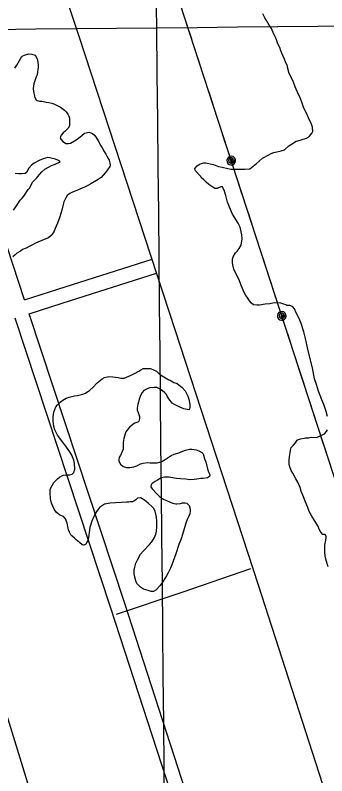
# Model space of a CAD drawing. Extents: x 3625074 to 3663148, y 511451 to 537151.
# Drawn here: x 3639454 to 3640091, y 527554 to 529110 of the extents above; entities that cross this region are included whole.
import ezdxf

# ---------------------------------------------------------------- set-up
doc = ezdxf.new("R2010")
doc.units = 0
for name, color, linetype in [('V-GRID-MAJR', 7, 'Continuous'), ('V-ROAD-CNTR', 7, 'Continuous'), ('V-SITE-VEGE', 7, 'Continuous'), ('V-UTIL-LINE', 7, 'Continuous')]:
    doc.layers.add(name, color=color, linetype=linetype)

msp = doc.modelspace()

# ---------------------------------------------------------------- linework, layer by layer
at = {"layer": 'V-GRID-MAJR'}
for points in [[(3639863.3, 516966), (3639803.4, 523023.6), (3639743.5, 529084.3), (3639717.7, 531688.3)], [(3629187.6, 528981.4), (3634465.5, 529032.5), (3639743.5, 529084.3), (3645021.4, 529136.9)]]:
    msp.add_spline(points, degree=3, dxfattribs=at)
at = {"layer": 'V-ROAD-CNTR'}
for points in [[(3641281.6, 525841.1), (3641098.9, 526012), (3640826, 526257.4), (3640580.6, 526480.9), (3640429.4, 526617.6), (3640415.2, 526626), (3640366.9, 526684.8), (3640332.1, 526773.7), (3640230.2, 527097), (3640103.9, 527473.5), (3639951.7, 527944.2), (3639780.8, 528466.5), (3639584.8, 529066.7), (3639366.2, 529720.6), (3639078.6, 530566.1), (3638887.8, 531122.3), (3638708.6, 531674.6)], [(3639472.8, 528527.9), (3639425.3, 528671.7), (3639281.5, 529110)], [(3639472.8, 528527.9), (3639540.9, 528549.8), (3639733.7, 528611)], [(3639482.2, 528499.4), (3639550, 528521.2), (3639742.8, 528582.4)], [(3639847, 527292.4), (3639782, 527489.2), (3639649.6, 527897.4), (3639453.7, 528490.2)], [(3639875.3, 527302.3), (3639810.5, 527498.5), (3639678.1, 527906.7), (3639482.2, 528499.4)], [(3639219.2, 528417.7), (3639238.8, 528348.7), (3639370.9, 527888.3), (3639489.7, 527504.8), (3639589, 527205.6)], [(3639660.9, 527885.1), (3639795.5, 527930.1), (3639935.7, 527978.7)]]:
    msp.add_lwpolyline(points, dxfattribs=at)
at = {"layer": 'V-SITE-VEGE'}
for points in [[(3639928.1, 528533.4), (3639925.5, 528536.8), (3639922.3, 528542.7), (3639919.8, 528547.9), (3639915.5, 528559.5), (3639911.6, 528568.7), (3639905, 528581.9), (3639901.3, 528590.8), (3639899.1, 528599.3), (3639898.4, 528604.2), (3639898.2, 528610.8), (3639899.9, 528615.9), (3639904.7, 528623.7), (3639908.1, 528627.2), (3639912.2, 528632.8), (3639915.7, 528640), (3639918.2, 528652.6), (3639917.2, 528661.1), (3639913.7, 528676.3), (3639909.7, 528684.6), (3639898.1, 528703.4), (3639891.9, 528717.5), (3639888.2, 528727.6), (3639884.4, 528741.6), (3639881.9, 528749.8), (3639879.1, 528756.6), (3639877.6, 528758.7), (3639874.6, 528758.8), (3639866.6, 528755.4), (3639862.1, 528755.5), (3639855.9, 528759.4), (3639849.9, 528763.8), (3639844.3, 528768.2), (3639839.9, 528773.4), (3639834.3, 528778.1), (3639833.2, 528780), (3639830.8, 528783.1), (3639824.1, 528790.2), (3639822.3, 528791.8), (3639821.8, 528793.9), (3639821.2, 528796.6), (3639826.2, 528801.9), (3639832.4, 528805.7), (3639839.7, 528807.9), (3639844, 528808.4), (3639852.4, 528806.3), (3639859.3, 528804.9), (3639869.8, 528800.7), (3639877, 528799.3), (3639888.4, 528796.2), (3639895.6, 528794.8), (3639906.8, 528795.1), (3639910.1, 528795), (3639923.4, 528794.9), (3639933.4, 528795.9), (3639947.7, 528806.7), (3639959.8, 528817.5), (3639972.4, 528824.7), (3639977.6, 528827.3), (3639983.1, 528829.3), (3639998, 528832.8), (3640004.7, 528835), (3640013.7, 528842.6), (3640016.8, 528844.9), (3640028.5, 528852.2), (3640031.9, 528853), (3640038.9, 528854.9), (3640049.6, 528858.8), (3640056.1, 528862.9), (3640061.4, 528869.7), (3640062.4, 528872.1), (3640062, 528881.2), (3640059.8, 528887.3), (3640054.1, 528900.1), (3640050.1, 528908.1), (3640044.4, 528920.1), (3640041.6, 528928.3), (3640036.5, 528941.5), (3640032.5, 528949.2), (3640026.8, 528963.5), (3640022.9, 528973), (3640018.9, 528982.2), (3640014.3, 528990.5), (3640010.6, 529004), (3640010.6, 529006.4), (3640007.6, 529012.7), (3640004.7, 529020.1), (3640001.1, 529027.6), (3639997, 529037.4), (3639995.2, 529043.7), (3639991.1, 529051.7), (3639989.3, 529057.5), (3639986.3, 529065), (3639982.8, 529071.3), (3639978.1, 529082.8), (3639973.4, 529089.6), (3639968.1, 529099.4), (3639964.6, 529104.6), (3639960.5, 529112.6)], [(3639453, 529001.5), (3639456.8, 529007.5), (3639459.7, 529012.8), (3639465.1, 529022.1), (3639467.3, 529024.7), (3639469.5, 529026.8), (3639472.5, 529028.2), (3639481.4, 529031), (3639487.4, 529030.5), (3639494.3, 529028.5), (3639498.3, 529021.1), (3639499.5, 529017.8), (3639500.7, 529008.6), (3639500.6, 529004.1), (3639499.8, 528998.4), (3639499.4, 528994.5), (3639498.3, 528988.1), (3639496.4, 528983.7), (3639491.7, 528969.9), (3639490.5, 528959.9), (3639491, 528954.2), (3639492.8, 528944.7), (3639493.7, 528941.7), (3639496.3, 528937.1), (3639498.6, 528935.5), (3639503.1, 528934.2), (3639508, 528934), (3639517.3, 528931.9), (3639522.4, 528931.8), (3639528.7, 528930.4), (3639532.9, 528928.8), (3639540.7, 528924.9), (3639546.3, 528921.7), (3639554.3, 528915.8), (3639558.2, 528912.6), (3639561.4, 528907.4), (3639563.4, 528903.7), (3639564.8, 528899.1), (3639564.9, 528893.4), (3639564.6, 528884), (3639562.1, 528878.9), (3639559.3, 528876), (3639554.9, 528871.9), (3639552.1, 528869.5), (3639547.7, 528864.5), (3639546.1, 528861.5), (3639545.5, 528858.5), (3639547.2, 528856.4), (3639551.3, 528852), (3639554.6, 528849.8), (3639557.5, 528847.6), (3639562.4, 528847.5), (3639566.6, 528848.6), (3639574.9, 528852.9), (3639580.2, 528856.6), (3639586.4, 528861.3), (3639589.8, 528864.2), (3639595.3, 528868.6), (3639599, 528869.7), (3639604.5, 528870.5), (3639608.4, 528869.4), (3639612, 528868.1), (3639615.8, 528864.7), (3639619.6, 528859.8), (3639623.6, 528853), (3639628.8, 528842.6), (3639631.7, 528838.5), (3639635.7, 528831.2), (3639639.2, 528825.9), (3639642.1, 528820.4), (3639646.1, 528813.3), (3639647.5, 528808.1), (3639648.2, 528803), (3639647, 528800.6), (3639642.5, 528793.8), (3639638.5, 528788.4), (3639629.7, 528778.4), (3639623.2, 528773.7), (3639608.4, 528764.8), (3639603.5, 528762.2), (3639595.2, 528758.2), (3639580.9, 528752.2), (3639569.2, 528747.1), (3639565.5, 528745.1), (3639559.7, 528741), (3639557.1, 528736.3), (3639553.2, 528728.2), (3639551.9, 528723.1)], [(3639450.5, 528711.5), (3639455.2, 528718.3), (3639459.1, 528724.5), (3639464.1, 528732), (3639467.2, 528734.9), (3639471, 528739.6), (3639480.4, 528753.3), (3639483.3, 528757.1), (3639489.3, 528768.5), (3639491.5, 528771.1), (3639497.8, 528777.3), (3639500, 528780.3), (3639508.1, 528789.7), (3639514.3, 528795.3), (3639522.9, 528800.2), (3639528.1, 528802.4), (3639535.5, 528805.3), (3639545.9, 528809.8), (3639542, 528812.9), (3639536.1, 528815.5), (3639524.3, 528818.6), (3639520.7, 528818.7), (3639511, 528816.2), (3639503, 528813.1), (3639492.6, 528807.7), (3639487, 528803.3), (3639481.7, 528797.1), (3639476.9, 528788.5), (3639473.8, 528786.4), (3639466.8, 528785.4), (3639460.8, 528785.6), (3639453.3, 528786.4)], [(3639551.9, 528723.1), (3639549.1, 528711.4), (3639545.1, 528697.6), (3639540.5, 528684.4), (3639537.3, 528678.8), (3639535.7, 528674), (3639533.4, 528668), (3639531.5, 528664.7), (3639527.4, 528659.4), (3639521.8, 528655), (3639513.2, 528651), (3639495.5, 528643.9), (3639490.3, 528641.1), (3639482.3, 528637.1), (3639476.1, 528633.6), (3639468.5, 528630.5), (3639464.2, 528627.3), (3639457.1, 528623.3), (3639453.7, 528619.7), (3639448.7, 528615.6)], [(3640092.4, 528289.5), (3640090, 528299.5), (3640085.2, 528313.9), (3640081, 528323.4), (3640074.2, 528341.1), (3640069.8, 528354.9), (3640066.2, 528366.5), (3640061.7, 528389), (3640055.7, 528412.7), (3640052.4, 528426.7), (3640047.9, 528448.7), (3640044.1, 528462.1), (3640038.5, 528479.5), (3640034.6, 528489.9), (3640028.6, 528501.5), (3640024.8, 528509.2), (3640021.1, 528514.5), (3640015.7, 528516.4), (3640009.6, 528516.6), (3640007.5, 528517.6), (3640001.2, 528519.9), (3639997, 528521.2), (3639983.7, 528521.6), (3639974.6, 528520), (3639964.9, 528519.1), (3639953.4, 528517.3), (3639948.2, 528517.1), (3639941, 528517.9), (3639937.4, 528520.8), (3639933.3, 528526), (3639928.1, 528533.4)], [(3639558.7, 528226.8), (3639544.7, 528244.7), (3639540.3, 528251.2), (3639534.9, 528261.7), (3639532.9, 528269), (3639531.5, 528280.2), (3639531.4, 528288.4), (3639532.6, 528298), (3639536.8, 528309.1), (3639540.3, 528313.2), (3639545.9, 528318.8), (3639550.8, 528322.9), (3639558.2, 528326.9), (3639564.3, 528328.9), (3639575, 528331.3), (3639581.3, 528332.3), (3639591.7, 528335.1), (3639597.8, 528337.3), (3639606.1, 528342.8), (3639612.3, 528348.4), (3639621.4, 528358.1), (3639631.9, 528366), (3639636.2, 528368.9), (3639645.4, 528371.1), (3639653.5, 528370.5), (3639664.1, 528369.3), (3639670.1, 528367.9), (3639676.4, 528367.8), (3639690.8, 528374), (3639697.9, 528377.4), (3639706.5, 528381.7), (3639710.8, 528384.6), (3639715.7, 528387.2), (3639727.5, 528387.5), (3639730.2, 528387.1), (3639742.8, 528381.9), (3639746.6, 528378.2), (3639748.7, 528376.3), (3639751, 528374.4), (3639757.6, 528370.6), (3639761.1, 528368.4), (3639768, 528364.5), (3639771, 528363.3), (3639773.1, 528362), (3639778.4, 528359.1), (3639785, 528356.5), (3639795.4, 528348.9), (3639801.2, 528341.5), (3639806.7, 528330.5), (3639809.2, 528324.7), (3639811, 528313.7), (3639811.2, 528308.3), (3639810.5, 528304.3), (3639808.6, 528303.2), (3639798.4, 528304.7), (3639790.3, 528308.3), (3639779.9, 528313.7), (3639775.1, 528316.5)], [(3639775.1, 528316.5), (3639768.1, 528325.2), (3639764.9, 528330.5), (3639762.9, 528334.4), (3639759.7, 528337.6), (3639754.1, 528342.3), (3639747.8, 528346.4), (3639743.6, 528348.3), (3639737.9, 528348.8), (3639729.4, 528347.8), (3639723.9, 528346.1), (3639716.8, 528342.1), (3639713.7, 528338.3), (3639710.6, 528333.8), (3639709.2, 528329.9), (3639707.3, 528324.8), (3639705.9, 528318.5), (3639704.9, 528314.6), (3639703.4, 528306.2), (3639703.3, 528302.3), (3639705, 528297.1), (3639707.8, 528289.4), (3639708, 528285.2), (3639706.9, 528279.5), (3639704.7, 528278), (3639698.6, 528275.8), (3639695.2, 528273.4), (3639689.6, 528268.8), (3639687.5, 528267.3), (3639680.3, 528258.1), (3639679.3, 528256.3), (3639677, 528249.1), (3639675.9, 528244.3), (3639674.8, 528235.9), (3639674.4, 528222.6), (3639672.8, 528217.5), (3639668.9, 528209.4), (3639666.7, 528205.9), (3639665.9, 528200.8), (3639665.9, 528197.7), (3639669.3, 528191.6), (3639674.9, 528187.2), (3639681.5, 528184.9), (3639687.9, 528184.7), (3639696.7, 528186.6), (3639702.2, 528188.5), (3639710.2, 528192.5), (3639715.6, 528193.6), (3639724.2, 528194.9), (3639729.9, 528194.7), (3639738.4, 528194.8), (3639744.4, 528194.6), (3639753.9, 528197.4), (3639760.6, 528201.4), (3639768.7, 528206.6), (3639773, 528209.2), (3639779.1, 528212.1), (3639786.7, 528214.3), (3639802.3, 528220.2), (3639810.2, 528222.4), (3639815.4, 528222.5), (3639824.1, 528221.4), (3639829.2, 528219.1), (3639835.2, 528215.9), (3639838.1, 528212.8), (3639841.2, 528203), (3639843.7, 528196.6), (3639845.6, 528187.8), (3639847.2, 528182.3), (3639848.6, 528178), (3639852, 528169.8), (3639851, 528166.5), (3639847, 528163.9), (3639838.5, 528162.3), (3639833.4, 528162.4), (3639825.5, 528161.4), (3639820, 528160.4), (3639810.6, 528159.4), (3639802.8, 528161.2), (3639791.9, 528161.5), (3639783.7, 528162.3), (3639772, 528164.2), (3639768.7, 528164.9), (3639759.3, 528165.4), (3639753.2, 528163.5), (3639744.6, 528159.2), (3639739.7, 528156.3), (3639733.8, 528152.5), (3639731.7, 528149.9), (3639730.9, 528145.7), (3639734.1, 528141), (3639743.5, 528131.4), (3639748.8, 528125.5), (3639757.1, 528120.1), (3639775.3, 528112), (3639782.6, 528110.9), (3639784.7, 528110.9), (3639792, 528111.6), (3639795.9, 528112.4), (3639801.4, 528112.5), (3639805, 528112.1)], [(3640094.3, 527981.5), (3640090.6, 527992.8), (3640088.7, 528000.4), (3640087.5, 528010.1), (3640087.1, 528015.2), (3640087.4, 528026.1), (3640088.5, 528033.1), (3640089.9, 528040.3), (3640089.7, 528044.2), (3640087.7, 528047.6), (3640085.6, 528048), (3640083.4, 528048), (3640079.6, 528052.1), (3640076.4, 528057.3), (3640072.7, 528065.6), (3640060.9, 528085.6), (3640055.4, 528095.1), (3640052.3, 528103.4), (3640046.7, 528116.2), (3640043.6, 528125.1), (3640039.1, 528136.4), (3640036.5, 528143.7), (3640031.7, 528154.8), (3640028, 528162.1), (3640022, 528173.2), (3640018.2, 528178.7), (3640015.4, 528186.1), (3640014.3, 528191), (3640013.9, 528199.1), (3640014.7, 528207), (3640017.2, 528220.2), (3640018.6, 528225.9), (3640023, 528230.9), (3640027, 528235.4), (3640030.5, 528241), (3640033.3, 528242.5), (3640037.6, 528243.8), (3640044.6, 528245.2), (3640047.9, 528245.7), (3640054.3, 528245.8), (3640059.4, 528246.9), (3640070.6, 528246.5), (3640080.4, 528251.1), (3640085.6, 528253.1), (3640090.6, 528258.4), (3640092.6, 528262.2)], [(3639805, 528112.1), (3639809.4, 528107.1), (3639811.9, 528099.5), (3639811.8, 528095.6), (3639811, 528090.2), (3639808.8, 528085.7), (3639805.6, 528078.5), (3639802.9, 528071), (3639798.2, 528054.5), (3639792.9, 528039.2), (3639788.7, 528027.3), (3639782.4, 528008.4), (3639773.9, 527985.9), (3639771.6, 527979), (3639766.5, 527969.5), (3639763, 527963.5), (3639756.3, 527952.2), (3639750.6, 527943.3), (3639741.6, 527934.2), (3639736.9, 527931.3), (3639731.8, 527931.5), (3639725.8, 527933.1), (3639715.9, 527936.4), (3639709.7, 527940.3), (3639702.6, 527947.7), (3639700.6, 527952.9), (3639697.9, 527963.3), (3639697.2, 527968.4), (3639697.4, 527976), (3639698.1, 527980.8), (3639700.8, 527989.2), (3639703.7, 527996.4), (3639710.1, 528007.4), (3639715.4, 528013.6), (3639728.5, 528027.5), (3639732.9, 528033.1), (3639738.9, 528042), (3639741.5, 528048.9), (3639742.6, 528054.9), (3639743.7, 528064.5), (3639743.4, 528075.1), (3639742.5, 528083.3), (3639739.8, 528095.8), (3639736.6, 528101.6), (3639733.1, 528105.4), (3639726.6, 528111.6), (3639721.9, 528115.4), (3639716, 528119.8), (3639713.3, 528121.1), (3639710.3, 528123), (3639704.2, 528122.2), (3639700.2, 528118.7), (3639696.2, 528116.4), (3639693.4, 528114.7), (3639688.9, 528114.5), (3639685.9, 528114), (3639681.6, 528113.8), (3639648.3, 528111.7), (3639636.1, 528109.9), (3639626.3, 528103.3), (3639620.9, 528095.8), (3639614.2, 528083.6), (3639610.3, 528075.3), (3639606.3, 528062.1), (3639603.6, 528041.9), (3639602.5, 528035.3), (3639598.4, 528028.1), (3639594.4, 528026.1), (3639590.8, 528026.8), (3639584.9, 528031.5), (3639578.7, 528036.8), (3639574.9, 528040.6), (3639569.2, 528045), (3639567.2, 528047.5), (3639564.6, 528052.4), (3639562.9, 528057.3), (3639560.3, 528070.9), (3639556.3, 528080.1), (3639552.2, 528084.5), (3639545, 528087.7), (3639537.3, 528093.4), (3639533.6, 528099.5), (3639528.2, 528112.1), (3639525.7, 528120.9), (3639525.2, 528133.4), (3639525.4, 528140.6), (3639529.2, 528148.4), (3639533, 528154), (3639539.9, 528162), (3639544.2, 528165.2), (3639551.6, 528169.2), (3639557.1, 528170), (3639565.5, 528169.7), (3639570.4, 528171.4), (3639573.8, 528174.9), (3639575.5, 528181.5), (3639575.3, 528193.3), (3639573.3, 528199.8), (3639569.4, 528210.2), (3639565.7, 528216.9), (3639558.7, 528226.8)]]:
    msp.add_lwpolyline(points, dxfattribs=at)
at = {"layer": 'V-UTIL-LINE'}
for points in [[(3646463.5, 521294.4), (3643690.2, 523896.2), (3642430.9, 525039.6), (3641157.8, 526208.7), (3640560, 526745.2), (3640328.9, 527487.9), (3640092.7, 528208), (3639626.2, 529640.2), (3639138.7, 531125.2), (3638954.8, 531677)], [(3639814.9, 529060.8), (3639804.4, 529093.1)], [(3639837.8, 528990.5), (3639827.3, 529022.8)], [(3639860.7, 528920.1), (3639850.2, 528952.4)], [(3639883.6, 528849.7), (3639873.1, 528882.1)], [(3639895.7, 528812.7), (3639897.5, 528814.9), (3639895.1, 528815), (3639893.5, 528812.8), (3639894.7, 528810.1), (3639898, 528811), (3639900.2, 528815.2), (3639897.4, 528818.3), (3639892.5, 528818.1), (3639890.2, 528814.1), (3639890.6, 528809.7), (3639894.7, 528807.1), (3639900, 528808.5), (3639904.3, 528815.4), (3639902.6, 528818.5), (3639899.8, 528820.7), (3639896.4, 528821.6), (3639892.9, 528821.2), (3639889.9, 528819.5), (3639887.7, 528816.7), (3639886.7, 528813.4), (3639887.2, 528809.9), (3639888.9, 528806.8), (3639891.6, 528804.6), (3639895, 528803.7), (3639898.5, 528804.1), (3639901.6, 528805.8), (3639903.7, 528808.6), (3639904.7, 528812), (3639904.3, 528815.4)], [(3639918.3, 528743.2), (3639907.8, 528775.6)], [(3639941.3, 528672.9), (3639930.7, 528705.2)], [(3639964.2, 528602.5), (3639953.6, 528634.9)], [(3639987.1, 528532.2), (3639976.6, 528564.5)], [(3639999.2, 528495.1), (3640000.9, 528497.4), (3639998.6, 528497.5), (3639997, 528495.2), (3639998.2, 528492.6), (3640001.5, 528493.5), (3640003.7, 528497.6), (3640000.8, 528500.7), (3639995.9, 528500.5), (3639993.7, 528496.5), (3639994.1, 528492.1), (3639998.2, 528489.5), (3640003.5, 528490.9), (3640007.7, 528497.9), (3640006, 528500.9), (3640003.2, 528503.1), (3639999.9, 528504.1), (3639996.4, 528503.6), (3639993.3, 528501.9), (3639991.1, 528499.2), (3639990.2, 528495.8), (3639990.6, 528492.3), (3639992.3, 528489.2), (3639995.1, 528487.1), (3639998.5, 528486.1), (3640002, 528486.5), (3640005, 528488.2), (3640007.2, 528491), (3640008.1, 528494.4), (3640007.7, 528497.9)], [(3640021.8, 528425.7), (3640011.2, 528458)], [(3640044.7, 528355.3), (3640034.2, 528387.6)], [(3640067.6, 528285), (3640057.1, 528317.3)], [(3640090.5, 528214.6), (3640080, 528246.9)]]:
    msp.add_lwpolyline(points, dxfattribs=at)

doc.saveas('drawing.dxf')
